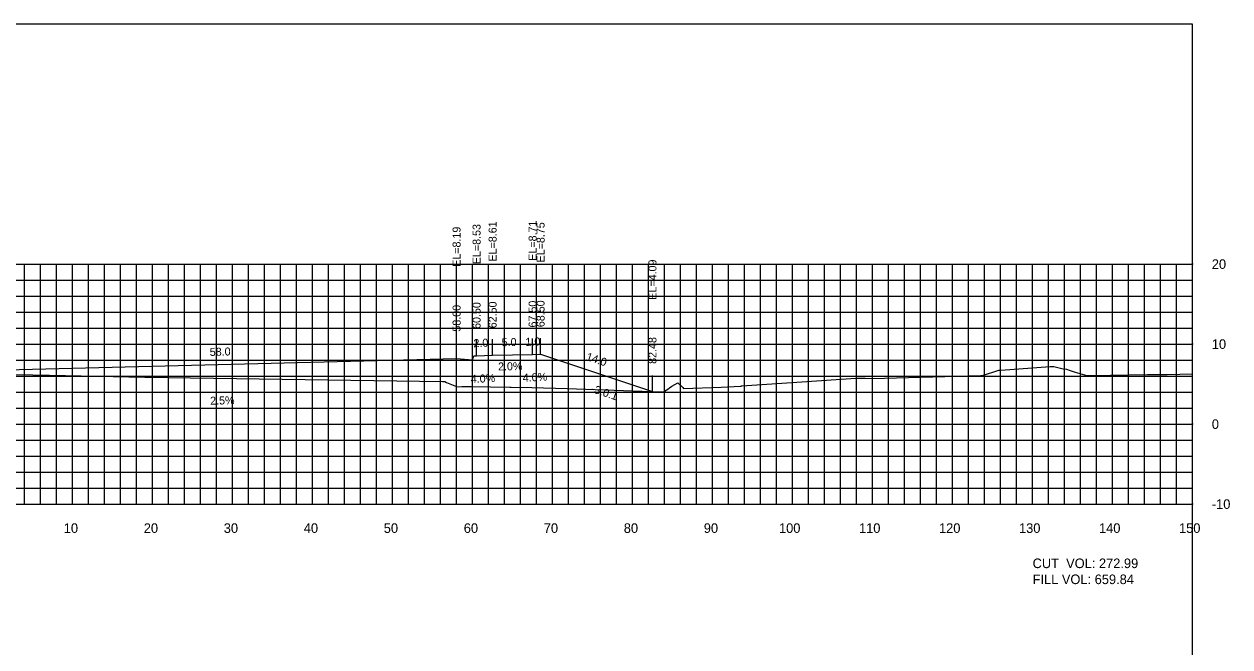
# Model space of a CAD drawing. Extents: x 1797419 to 1809236, y 248759 to 251512.
# Drawn here: x 1807394.9 to 1807545.7, y 250967 to 251044.9 of the extents above; entities that cross this region are included whole.
import ezdxf

# ---------------------------------------------------------------- set-up
doc = ezdxf.new("R2010")
doc.units = 0
for name, color, linetype in [('10', 7, 'Continuous'), ('3', 7, 'Continuous'), ('31', 7, 'Continuous'), ('4', 7, 'Continuous'), ('60', 7, 'Continuous'), ('ANNO-TXT', 7, 'Continuous'), ('CL-CNST', 7, 'Continuous'), ('Level 62', 7, 'Continuous'), ('M-ROADS', 7, 'Continuous')]:
    doc.layers.add(name, color=color, linetype=linetype)

msp = doc.modelspace()

# ---------------------------------------------------------------- linework, layer by layer
for p, q in [((1807449, 251003.08), (1807449, 251005.08)), ((1807451.5, 251003.42), (1807451.5, 251005.42)), ((1807453.5, 251003.5), (1807453.5, 251005.5)), ((1807458.5, 251003.6), (1807458.5, 251005.6)), ((1807459.5, 251003.64), (1807459.5, 251005.64)), ((1807473.48, 250998.98), (1807473.48, 251000.98))]:
    msp.add_line(p, q)
msp.add_lwpolyline([(1807241, 250854.89), (1807541, 250854.89), (1807541, 251044.89), (1807241, 251044.89)], close=True)
at = {"layer": '60'}
for p, q in [((1807541, 250984.89), (1807541, 251014.89)), ((1807541.06, 251014.89), (1807541, 251014.89)), ((1807541.06, 251004.89), (1807541, 251004.89)), ((1807541.06, 250994.89), (1807541, 250994.89)), ((1807241, 250984.89), (1807541, 250984.89)), ((1807401, 250984.83), (1807401, 250984.89)), ((1807411, 250984.83), (1807411, 250984.89)), ((1807421, 250984.83), (1807421, 250984.89)), ((1807431, 250984.83), (1807431, 250984.89)), ((1807441, 250984.83), (1807441, 250984.89)), ((1807451, 250984.83), (1807451, 250984.89)), ((1807461, 250984.83), (1807461, 250984.89)), ((1807471, 250984.83), (1807471, 250984.89)), ((1807481, 250984.83), (1807481, 250984.89)), ((1807491, 250984.83), (1807491, 250984.89)), ((1807501, 250984.83), (1807501, 250984.89)), ((1807511, 250984.83), (1807511, 250984.89)), ((1807521, 250984.83), (1807521, 250984.89)), ((1807531, 250984.83), (1807531, 250984.89)), ((1807541, 250984.83), (1807541, 250984.89)), ((1807541.06, 250984.89), (1807541, 250984.89))]:
    msp.add_line(p, q, dxfattribs=at)
at = {"layer": 'CL-CNST'}
msp.add_lwpolyline([(1807318.63, 251002.03), (1807322.5, 251000.74), (1807323.5, 251000.7), (1807328.5, 251000.6), (1807330.5, 251000.52), (1807330.83, 251000.52), (1807331, 251000.02), (1807333, 251000.18), (1807391, 251001.63), (1807449, 251003.08), (1807451, 251002.92), (1807451.17, 251003.42), (1807451.5, 251003.42), (1807453.5, 251003.5), (1807458.5, 251003.6), (1807459.5, 251003.64), (1807473.48, 250998.98)], dxfattribs=at)
at = {"layer": 'Level 62'}
for p, q in [((1807241, 251014.89), (1807541, 251014.89)), ((1807395, 250984.89), (1807395, 251014.89)), ((1807397, 250984.89), (1807397, 251014.89)), ((1807399, 250984.89), (1807399, 251014.89)), ((1807401, 250984.89), (1807401, 251014.89)), ((1807403, 250984.89), (1807403, 251014.89)), ((1807405, 250984.89), (1807405, 251014.89)), ((1807407, 250984.89), (1807407, 251014.89)), ((1807409, 250984.89), (1807409, 251014.89)), ((1807411, 250984.89), (1807411, 251014.89)), ((1807413, 250984.89), (1807413, 251014.89)), ((1807415, 250984.89), (1807415, 251014.89)), ((1807417, 250984.89), (1807417, 251014.89)), ((1807419, 250984.89), (1807419, 251014.89)), ((1807421, 250984.89), (1807421, 251014.89)), ((1807423, 250984.89), (1807423, 251014.89)), ((1807425, 250984.89), (1807425, 251014.89)), ((1807427, 250984.89), (1807427, 251014.89)), ((1807429, 250984.89), (1807429, 251014.89)), ((1807431, 250984.89), (1807431, 251014.89)), ((1807433, 250984.89), (1807433, 251014.89)), ((1807435, 250984.89), (1807435, 251014.89)), ((1807437, 250984.89), (1807437, 251014.89)), ((1807439, 250984.89), (1807439, 251014.89)), ((1807441, 250984.89), (1807441, 251014.89)), ((1807443, 250984.89), (1807443, 251014.89)), ((1807445, 250984.89), (1807445, 251014.89)), ((1807447, 250984.89), (1807447, 251014.89)), ((1807449, 250984.89), (1807449, 251014.89)), ((1807451, 250984.89), (1807451, 251014.89)), ((1807453, 250984.89), (1807453, 251014.89)), ((1807455, 250984.89), (1807455, 251014.89)), ((1807457, 250984.89), (1807457, 251014.89)), ((1807459, 250984.89), (1807459, 251014.89)), ((1807461, 250984.89), (1807461, 251014.89)), ((1807463, 250984.89), (1807463, 251014.89)), ((1807465, 250984.89), (1807465, 251014.89)), ((1807467, 250984.89), (1807467, 251014.89)), ((1807469, 250984.89), (1807469, 251014.89)), ((1807471, 250984.89), (1807471, 251014.89)), ((1807473, 250984.89), (1807473, 251014.89)), ((1807475, 250984.89), (1807475, 251014.89)), ((1807477, 250984.89), (1807477, 251014.89)), ((1807479, 250984.89), (1807479, 251014.89)), ((1807481, 250984.89), (1807481, 251014.89)), ((1807483, 250984.89), (1807483, 251014.89)), ((1807485, 250984.89), (1807485, 251014.89)), ((1807487, 250984.89), (1807487, 251014.89)), ((1807489, 250984.89), (1807489, 251014.89)), ((1807491, 250984.89), (1807491, 251014.89)), ((1807493, 250984.89), (1807493, 251014.89)), ((1807495, 250984.89), (1807495, 251014.89)), ((1807497, 250984.89), (1807497, 251014.89)), ((1807499, 250984.89), (1807499, 251014.89)), ((1807501, 250984.89), (1807501, 251014.89)), ((1807503, 250984.89), (1807503, 251014.89)), ((1807505, 250984.89), (1807505, 251014.89)), ((1807507, 250984.89), (1807507, 251014.89)), ((1807509, 250984.89), (1807509, 251014.89)), ((1807511, 250984.89), (1807511, 251014.89)), ((1807513, 250984.89), (1807513, 251014.89)), ((1807515, 250984.89), (1807515, 251014.89)), ((1807517, 250984.89), (1807517, 251014.89)), ((1807519, 250984.89), (1807519, 251014.89)), ((1807521, 250984.89), (1807521, 251014.89)), ((1807523, 250984.89), (1807523, 251014.89)), ((1807525, 250984.89), (1807525, 251014.89)), ((1807527, 250984.89), (1807527, 251014.89)), ((1807529, 250984.89), (1807529, 251014.89)), ((1807531, 250984.89), (1807531, 251014.89)), ((1807533, 250984.89), (1807533, 251014.89)), ((1807535, 250984.89), (1807535, 251014.89)), ((1807537, 250984.89), (1807537, 251014.89)), ((1807539, 250984.89), (1807539, 251014.89)), ((1807541, 250984.89), (1807541, 251014.89)), ((1807241, 251012.89), (1807541, 251012.89)), ((1807241, 251010.89), (1807541, 251010.89)), ((1807241, 251008.89), (1807541, 251008.89)), ((1807241, 251006.89), (1807541, 251006.89)), ((1807241, 251004.89), (1807541, 251004.89)), ((1807241, 251002.89), (1807541, 251002.89)), ((1807241, 251000.89), (1807541, 251000.89)), ((1807241, 250998.89), (1807541, 250998.89)), ((1807241, 250996.89), (1807541, 250996.89)), ((1807241, 250994.89), (1807541, 250994.89)), ((1807241, 250992.89), (1807541, 250992.89)), ((1807241, 250990.89), (1807541, 250990.89)), ((1807241, 250988.89), (1807541, 250988.89)), ((1807241, 250986.89), (1807541, 250986.89)), ((1807241, 250984.89), (1807541, 250984.89))]:
    msp.add_line(p, q, dxfattribs=at)
at = {"layer": 'M-ROADS'}
msp.add_lwpolyline([(1807387.57, 251001.23), (1807398.12, 251001), (1807410.03, 251000.74), (1807447.24, 251000.21), (1807447.5, 251000.21), (1807447.53, 251000.21), (1807447.72, 251000.09), (1807449, 250999.59), (1807449.05, 250999.56), (1807449.65, 250999.58), (1807449.9, 250999.58), (1807450.03, 250999.58), (1807450.24, 250999.6), (1807450.52, 250999.6), (1807450.82, 250999.6), (1807455.64, 250999.51), (1807455.83, 250999.51), (1807458.42, 250999.45), (1807462.84, 250999.36), (1807473.35, 250998.98), (1807474.86, 250998.93), (1807475.51, 250999.35), (1807475.6, 250999.41), (1807475.92, 250999.63), (1807476.66, 251000.03), (1807477.26, 250999.46), (1807477.38, 250999.33), (1807482.06, 250999.52), (1807484.47, 250999.62), (1807484.57, 250999.65), (1807484.59, 250999.66), (1807484.67, 250999.66), (1807492.15, 251000.16), (1807498.89, 251000.63), (1807499.09, 251000.64), (1807499.58, 251000.64), (1807499.59, 251000.64), (1807500.02, 251000.62), (1807500.06, 251000.62), (1807500.98, 251000.58), (1807514.51, 251000.95), (1807514.74, 251000.95), (1807516.78, 251001.64), (1807517.04, 251001.64), (1807523.2, 251002.08), (1807523.66, 251002.11), (1807524.84, 251001.78), (1807525.23, 251001.77), (1807525.71, 251001.6), (1807526.31, 251001.39), (1807527.78, 251000.97), (1807528.15, 251000.97), (1807528.27, 251000.97), (1807528.42, 251000.97), (1807535.34, 251001.1), (1807537.81, 251001.11), (1807539.42, 251001.13), (1807541, 251001.16)], dxfattribs=at)

# ---------------------------------------------------------------- texts
msp.add_text('-3.0:1', height=1, rotation=341.5651).set_placement((1807465.7, 250998.93))
at = {"layer": '10'}
for s, p in [('10', (1807399.9, 250981.29)), ('20', (1807409.9, 250981.29)), ('30', (1807419.9, 250981.29)), ('40', (1807429.9, 250981.29)), ('50', (1807439.9, 250981.29)), ('60', (1807449.9, 250981.29)), ('70', (1807459.9, 250981.29)), ('80', (1807469.9, 250981.29)), ('90', (1807479.9, 250981.29)), ('100', (1807489.3, 250981.29)), ('110', (1807499.3, 250981.29)), ('120', (1807509.3, 250981.29)), ('130', (1807519.3, 250981.29)), ('140', (1807529.3, 250981.29)), ('150', (1807539.3, 250981.29))]:
    msp.add_text(s, height=1.2, dxfattribs=at).set_placement(p)
at = {"layer": '3'}
for s, p in [('EL=8.19', (1807449.5, 251014.55)), ('EL=8.53', (1807452, 251014.88)), ('EL=8.61', (1807454, 251015.21)), ('EL=8.71', (1807459, 251015.31)), ('EL=8.75', (1807460, 251015.1)), ('EL=4.09', (1807473.98, 251010.44)), ('67.50', (1807459, 251006.97)), ('68.50', (1807460, 251007.01)), ('58.00', (1807449.5, 251006.45)), ('60.50', (1807452, 251006.79)), ('62.50', (1807454, 251006.87)), ('82.48', (1807473.98, 251002.42))]:
    msp.add_text(s, height=1, rotation=90, dxfattribs=at).set_placement(p)
at = {"layer": '31'}
for s, p in [('20', (1807543.4, 251014.29)), ('10', (1807543.4, 251004.29)), ('0', (1807543.4, 250994.29)), ('-10', (1807543.4, 250984.29))]:
    msp.add_text(s, height=1.2, dxfattribs=at).set_placement(p)
at = {"layer": '4'}
for s, rotation, p in [('1.0', 2.2906, (1807457.63, 251004.66)), ('58.0', 1.4321, (1807418.16, 251003.41)), ('2.0', 2.2906, (1807451.13, 251004.5)), ('5.0', 1.1458, (1807454.65, 251004.62)), ('14.0', 341.5651, (1807465.11, 251002.92)), ('2.0%', 1.1458, (1807454.19, 251001.59)), ('4.0%', 2.2906, (1807457.29, 251000.19)), ('4.0%', 2.2906, (1807450.79, 251000.03)), ('2.5%', 1.4321, (1807418.21, 250997.31))]:
    msp.add_text(s, height=1, rotation=rotation, dxfattribs=at).set_placement(p)
at = {"layer": 'ANNO-TXT'}
for s, p in [('CUT  VOL: 272.99', (1807521, 250976.89)), ('FILL VOL: 659.84', (1807521, 250974.89))]:
    msp.add_text(s, height=1.2, dxfattribs=at).set_placement(p)

doc.saveas('drawing.dxf')
